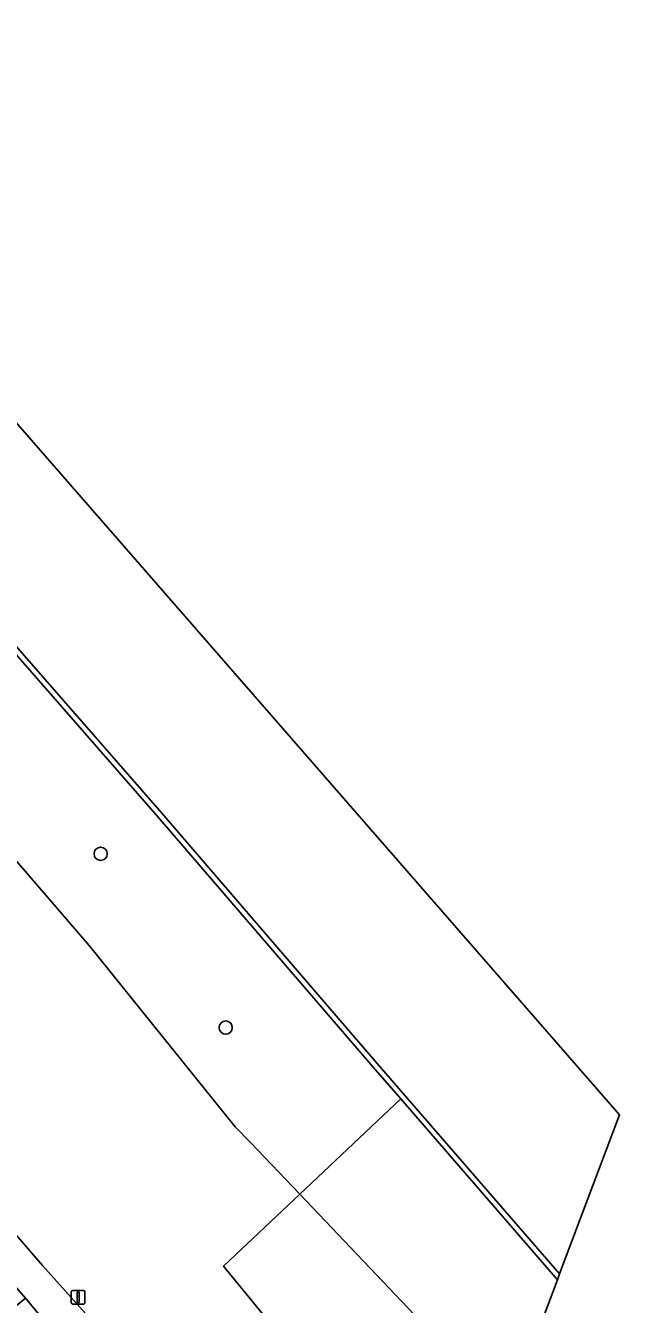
# Model space of a CAD drawing. Extents: x 155887 to 156869, y 383880 to 384678.
# Drawn here: x 156824.8 to 156868.6, y 384411.3 to 384505.8 of the extents above; entities that cross this region are included whole.
import ezdxf

# ---------------------------------------------------------------- set-up
doc = ezdxf.new("R2010")
doc.units = 0
for name, color, linetype in [('IMGEO_Boom', 7, 'Continuous'), ('IMGEO_Gemengd_bos', 7, 'Continuous'), ('IMGEO_Groenvoorziening', 7, 'Continuous'), ('IMGEO_Kademuur', 7, 'Continuous'), ('IMGEO_Lichtmast', 7, 'Continuous'), ('IMGEO_Loofbos', 7, 'Continuous'), ('IMGEO_Rijbaan_lokaal_open', 7, 'Continuous'), ('IMGEO_Waterloop', 7, 'Continuous')]:
    doc.layers.add(name, color=color, linetype=linetype)

msp = doc.modelspace()

# ---------------------------------------------------------------- linework, layer by layer
at = {"layer": 'IMGEO_Boom'}
for centre in [(156830.341, 384444.598), (156839.57, 384431.758)]:
    msp.add_circle(centre, 0.489, dxfattribs=at)
at = {"layer": 'IMGEO_Gemengd_bos'}
msp.add_lwpolyline([(156860.303, 384403.152), (156858.672, 384405.103), (156845.041, 384419.447), (156839.413, 384414.127), (156856.559, 384393.186), (156860.303, 384403.152)], dxfattribs=at)
at = {"layer": 'IMGEO_Groenvoorziening'}
for points in [[(156769.41, 384508.172), (156775.598, 384500), (156777.21, 384497.871), (156779.883, 384495.023), (156785.482, 384488.274), (156806.723, 384464.552), (156809.069, 384461.932), (156822.751, 384445.623), (156829.486, 384437.827), (156840.278, 384424.425), (156841.408, 384423.27), (156845.041, 384419.447), (156852.486, 384426.484), (156850.445, 384428.84), (156834.582, 384447.304), (156818.469, 384465.755), (156802.815, 384483.685), (156783.691, 384505.62), (156769.33, 384522.073)], [(156856.559, 384393.186), (156839.413, 384414.127), (156845.041, 384419.447), (156841.408, 384423.27), (156840.278, 384424.425), (156829.486, 384437.827), (156822.751, 384445.623), (156809.069, 384461.932), (156806.723, 384464.552), (156792.9, 384452.66), (156826.051, 384414.195), (156830.51, 384409.201), (156828.399, 384407.418), (156833.96, 384400.938), (156838.8, 384395.521), (156826.399, 384362.45), (156818.261, 384340.326), (156821.343, 384336.218), (156830.23, 384324.373), (156829.676, 384324.008), (156830.27, 384323.215), (156856.559, 384393.186)]]:
    msp.add_lwpolyline(points, dxfattribs=at)
at = {"layer": 'IMGEO_Kademuur'}
msp.add_lwpolyline([(156864.054, 384413.134), (156864.214, 384413.56), (156850.747, 384429.102), (156834.884, 384447.566), (156818.77, 384466.018), (156803.116, 384483.947), (156783.992, 384505.883), (156769.632, 384522.336), (156750.693, 384544.161), (156732.391, 384565.324), (156732.067, 384565.042), (156732.049, 384564.867), (156733.186, 384563.534), (156734.513, 384561.979), (156734.8, 384561.932), (156735.108, 384561.575), (156750.391, 384543.899), (156769.33, 384522.073), (156783.691, 384505.62), (156802.815, 384483.685), (156818.469, 384465.755), (156834.582, 384447.304), (156850.445, 384428.84), (156852.486, 384426.484)], close=True, dxfattribs=at)
at = {"layer": 'IMGEO_Lichtmast'}
for p, q in [((156828.176, 384411.437), (156828.176, 384412.237)), ((156828.176, 384412.237), (156828.176, 384411.437)), ((156828.276, 384412.337), (156829.066, 384412.337)), ((156829.066, 384412.337), (156828.276, 384412.337)), ((156829.166, 384412.237), (156829.166, 384411.437)), ((156829.166, 384411.437), (156829.166, 384412.237)), ((156829.066, 384411.337), (156828.276, 384411.337)), ((156828.276, 384411.337), (156829.066, 384411.337))]:
    msp.add_line(p, q, dxfattribs=at)
msp.add_lwpolyline([(156828.596, 384412.212), (156828.746, 384412.212), (156828.746, 384411.462), (156828.596, 384411.462), (156828.596, 384412.212)], dxfattribs=at)
for centre, start, end in [((156828.276, 384412.237), 90, 180), ((156828.276, 384412.237), 90, 180), ((156829.066, 384412.237), 0, 90), ((156829.066, 384412.237), 360, 90), ((156828.276, 384411.437), 180, 270), ((156828.276, 384411.437), 180, 270), ((156829.066, 384411.437), 270, 0), ((156829.066, 384411.437), 270, 0)]:
    msp.add_arc(centre, 0.1, start, end, dxfattribs=at)
at = {"layer": 'IMGEO_Loofbos'}
msp.add_lwpolyline([(156864.054, 384413.134), (156852.486, 384426.484), (156845.041, 384419.447), (156858.672, 384405.103), (156860.303, 384403.152)], close=True, dxfattribs=at)
at = {"layer": 'IMGEO_Rijbaan_lokaal_open'}
for points in [[(156830.51, 384409.201), (156826.051, 384414.195), (156792.9, 384452.66), (156752, 384500), (156746.365, 384506.522), (156701.627, 384558.41)], [(156702.057, 384554.113), (156739.97, 384510.109), (156741.739, 384508.056), (156743.889, 384505.551), (156747.204, 384501.687), (156748.662, 384500), (156749.538, 384498.986), (156757.189, 384490.132), (156757.843, 384489.375), (156787.142, 384455.467), (156787.546, 384454.996), (156791.254, 384450.672), (156791.621, 384450.244), (156824.14, 384412.537), (156824.782, 384411.766), (156828.399, 384407.418)]]:
    msp.add_lwpolyline(points, dxfattribs=at)
msp.add_lwpolyline([(156827.845, 384406.95), (156828.399, 384407.418), (156824.782, 384411.766), (156824.116, 384411.193), (156788.336, 384380.396), (156787.778, 384379.916), (156786.635, 384378.933), (156790.032, 384374.386), (156791.188, 384375.382), (156791.656, 384375.785)], close=True, dxfattribs=at)
at = {"layer": 'IMGEO_Waterloop'}
for points in [[(156864.214, 384413.56), (156868.628, 384425.309), (156648.236, 384678.397)], [(156732.391, 384565.324), (156750.693, 384544.161), (156769.632, 384522.336), (156783.992, 384505.883), (156803.116, 384483.947), (156818.77, 384466.018), (156834.884, 384447.566), (156850.747, 384429.102), (156864.214, 384413.56)]]:
    msp.add_lwpolyline(points, dxfattribs=at)

doc.saveas('drawing.dxf')
